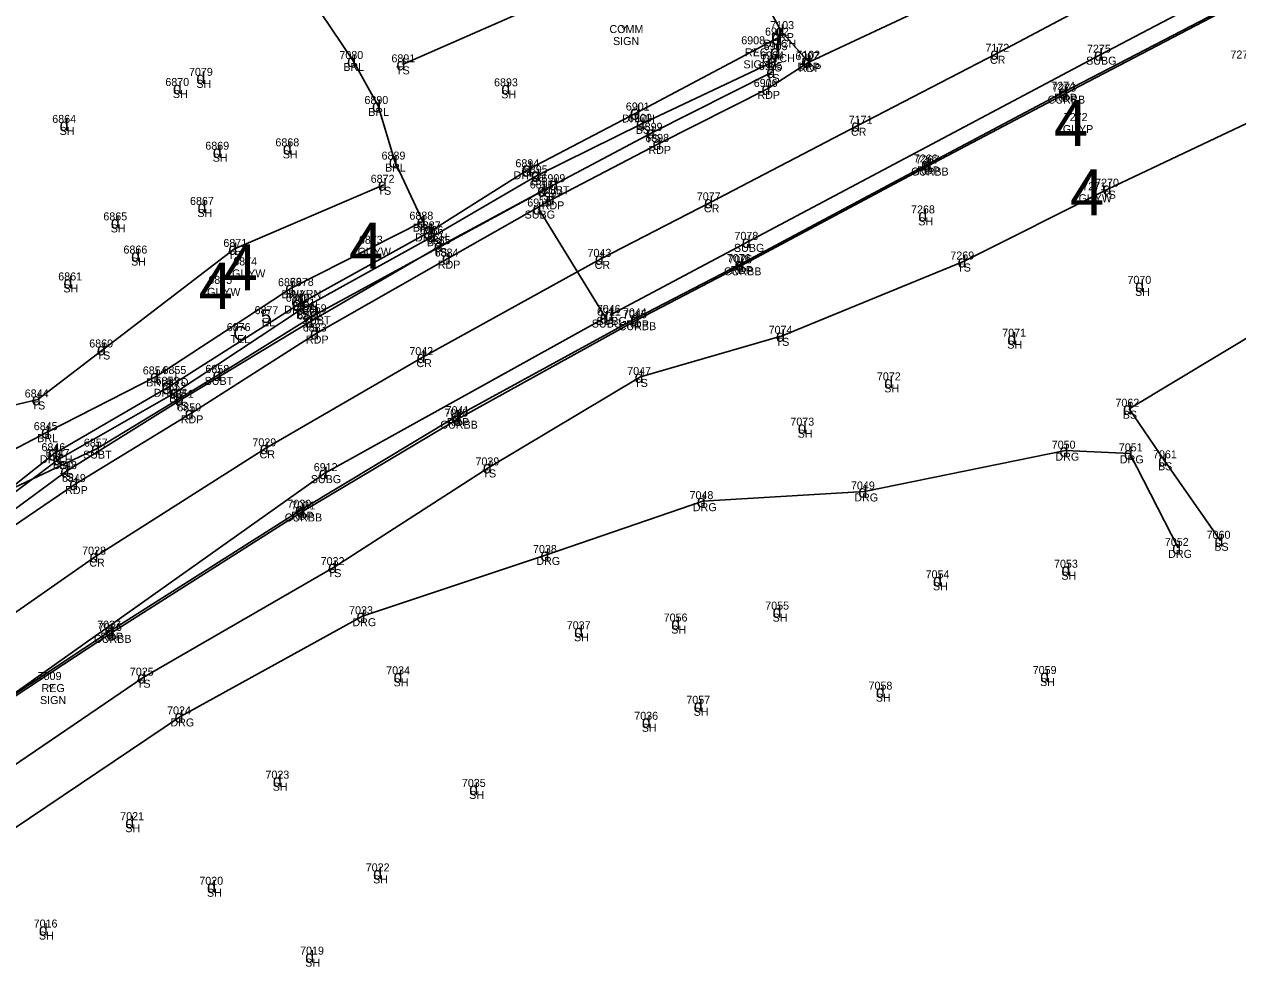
# Model space of a CAD drawing. Extents: x 69415 to 80913, y 7576 to 15059.
# Drawn here: x 75965.2 to 76268.3, y 14595.6 to 14831.1 of the extents above; entities that cross this region are included whole.
import ezdxf

# ---------------------------------------------------------------- set-up
doc = ezdxf.new("R2010")
doc.units = 0
for name, color, linetype in [('Level 11', 7, 'Continuous'), ('Level 14', 7, 'Continuous'), ('Level 15', 7, 'Continuous'), ('Level 16', 7, 'Continuous'), ('Level 43', 7, 'Continuous'), ('Level 46', 7, 'Continuous'), ('Level 47', 7, 'Continuous'), ('Level 48', 7, 'Continuous')]:
    doc.layers.add(name, color=color, linetype=linetype)

msp = doc.modelspace()

# ---------------------------------------------------------------- linework, layer by layer
at = {"layer": 'Level 11'}
for p, q in [((76154.31, 14829.39), (76136.8, 14861.42)), ((76161.2, 14821.64), (76193.23, 14836.62)), ((76225.01, 14814.22), (76263.35, 14834.12)), ((76225.27, 14813.76), (76263.48, 14833.67)), ((76160.81, 14821.97), (76154.31, 14829.39)), ((76150.86, 14814.95), (76161.2, 14821.64)), ((76123.63, 14801.21), (76150.86, 14814.95)), ((76190.77, 14796.06), (76225.01, 14814.22)), ((76191.17, 14795.79), (76225.27, 14813.76)), ((76096.96, 14787.35), (76123.63, 14801.21)), ((76144.12, 14771.17), (76190.77, 14796.06)), ((76144.39, 14770.86), (76191.17, 14795.79)), ((76071, 14772.55), (76096.96, 14787.35)), ((76038.07, 14753.82), (76071, 14772.55)), ((76118.06, 14757.63), (76144.12, 14771.17)), ((76118.1, 14757.16), (76144.39, 14770.86)), ((76073.21, 14733.18), (76118.06, 14757.63)), ((76073.54, 14732.55), (76118.1, 14757.16)), ((76006.79, 14733.88), (76038.07, 14753.82)), ((75977.91, 14716.2), (76006.79, 14733.88)), ((76034.33, 14709.8), (76073.21, 14733.18)), ((76034.66, 14709.37), (76073.54, 14732.55)), ((76175.05, 14714.36), (76225.3, 14724.56)), ((76225.3, 14724.56), (76241.41, 14723.88)), ((76241.41, 14723.88), (76253.46, 14700.27)), ((75943.06, 14692.5), (75977.91, 14716.2)), ((76134.72, 14711.94), (76175.05, 14714.36)), ((75986.73, 14679.57), (76034.33, 14709.8)), ((75987.01, 14679.03), (76034.66, 14709.37)), ((76095.62, 14698.49), (76134.72, 14711.94)), ((76049.67, 14683.19), (76095.62, 14698.49)), ((76004.2, 14658.15), (76049.67, 14683.19)), ((75959.86, 14661.73), (75986.73, 14679.57)), ((75960.03, 14661.27), (75987.01, 14679.03)), ((75957.08, 14626.44), (76004.2, 14658.15))]:
    msp.add_line(p, q, dxfattribs=at)
at = {"layer": 'Level 14'}
for p, q in [((76047.33, 14821.92), (76039.06, 14834.21)), ((76053.55, 14810.68), (76047.33, 14821.92)), ((76057.76, 14796.78), (76053.55, 14810.68)), ((76064.71, 14781.78), (76057.76, 14796.78)), ((76031.89, 14765.15), (76064.71, 14781.78)), ((75998.09, 14743.1), (76031.89, 14765.15)), ((75970.87, 14729.18), (75998.09, 14743.1)), ((75956.79, 14721.8), (75970.87, 14729.18))]:
    msp.add_line(p, q, dxfattribs=at)
at = {"layer": 'Level 15'}
for p, q in [((76233.93, 14823.5), (76283.75, 14849.55)), ((76145.94, 14776.73), (76233.93, 14823.5)), ((76038.07, 14758.64), (76097.78, 14791.13)), ((76093.67, 14785.05), (76110.42, 14757.81)), ((76111.6, 14758.47), (76145.94, 14776.73)), ((76013.74, 14743.48), (76038.07, 14758.64)), ((76110.42, 14757.81), (76040.24, 14718.94)), ((75983.38, 14725.07), (76013.74, 14743.48)), ((75939, 14704.27), (75983.38, 14725.07)), ((76040.24, 14718.94), (75894.51, 14615.51))]:
    msp.add_line(p, q, dxfattribs=at)
at = {"layer": 'Level 16'}
for p, q in [((76118.28, 14809.05), (76153.63, 14827.76)), ((76153.63, 14827.76), (76153.27, 14824.13)), ((76091.19, 14794.87), (76118.28, 14809.05)), ((76066.56, 14779.34), (76091.19, 14794.87)), ((76033.9, 14761.28), (76066.56, 14779.34)), ((76001.29, 14740.51), (76033.9, 14761.28)), ((75972.84, 14723.92), (76001.29, 14740.51)), ((75940.06, 14698.1), (75972.84, 14723.92))]:
    msp.add_line(p, q, dxfattribs=at)
at = {"layer": 'Level 48'}
for p, q in [((76207.99, 14823.72), (76255.2, 14848.77)), ((76059.65, 14821.08), (76091.22, 14834.9)), ((76119.5, 14806.22), (76152.42, 14821.81)), ((76173.27, 14805.74), (76207.99, 14823.72)), ((76121.99, 14803.98), (76152.06, 14819.15)), ((76093.3, 14793.34), (76119.5, 14806.22)), ((76236.05, 14790.02), (76276.32, 14809.08)), ((76094.82, 14789.57), (76121.99, 14803.98)), ((76136.53, 14786.6), (76173.27, 14805.74)), ((76017.66, 14774.96), (76055.03, 14790.99)), ((76067.31, 14778.15), (76093.3, 14793.34)), ((76069.02, 14775.67), (76094.82, 14789.57)), ((76199.86, 14771.82), (76236.05, 14790.02)), ((76109.22, 14772.48), (76136.53, 14786.6)), ((76034.65, 14760.06), (76067.31, 14778.15)), ((75984.85, 14749.84), (76017.66, 14774.96)), ((76036.72, 14756.83), (76069.02, 14775.67)), ((76064.71, 14747.93), (76109.22, 14772.48)), ((76154.48, 14753.25), (76199.86, 14771.82)), ((76002.94, 14739.13), (76034.65, 14760.06)), ((76004.3, 14737.26), (76036.72, 14756.83)), ((76241.17, 14735.04), (76277.14, 14756.61)), ((76119.14, 14742.98), (76154.48, 14753.25)), ((75968.6, 14737.35), (75984.85, 14749.84)), ((76025.51, 14725.14), (76064.71, 14747.93)), ((76081.24, 14720.37), (76119.14, 14742.98)), ((75958.62, 14735.02), (75968.6, 14737.35)), ((75973.84, 14722.46), (76002.94, 14739.13)), ((75975.69, 14719.45), (76004.3, 14737.26)), ((76249.98, 14722.15), (76241.17, 14735.04)), ((75982.97, 14698.08), (76025.51, 14725.14)), ((75940.46, 14697.45), (75973.84, 14722.46)), ((76264.04, 14702.04), (76249.98, 14722.15)), ((75941.78, 14694.45), (75975.69, 14719.45)), ((76042.57, 14695.46), (76081.24, 14720.37)), ((75950.46, 14675.4), (75982.97, 14698.08)), ((75994.9, 14667.84), (76042.57, 14695.46)), ((75954.77, 14640.61), (75994.9, 14667.84))]:
    msp.add_line(p, q, dxfattribs=at)

# ---------------------------------------------------------------- texts
at = {"layer": 'Level 15'}
for s, height, p in [('4', 11.5, (76222.38, 14800.66)), ('4', 11.5, (76226.44, 14783.38)), ('4', 11.5, (76046.32, 14770.01)), ('4', 11.5, (76014.95, 14764.59)), ('4', 11.5, (76008.72, 14759.99)), ('5', 3.4, (76024.31, 14756.46)), ('C', 3.5, (76017.37, 14752.17)), ('J', 2.26, (76001.89, 14742.08))]:
    msp.add_text(s, height=height, dxfattribs=at).set_placement(p)
at = {"layer": 'Level 43'}
for p in [(76114.25, 14829.05), (76146.84, 14823.24), (76033.98, 14762.89), (75971.11, 14664.39)]:
    msp.add_text('Y', height=1.7, dxfattribs=at).set_placement(p)
at = {"layer": 'Level 46'}
for s, p in [('COMM', (76111.37, 14828.9)), ('7103', (76151.54, 14829.89)), ('SIGN', (76112.26, 14825.9)), ('6908', (76144.3, 14826.09)), ('DITCH', (76149.87, 14825.26)), ('6902', (76150.24, 14828.26)), ('DRP', (76151.8, 14826.89)), ('7080', (76043.91, 14822.42)), ('REG', (76145.22, 14823.09)), ('6904', (76149.03, 14822.31)), ('6903', (76149.89, 14824.63)), ('7102', (76158.04, 14822.47)), ('7172', (76205.3, 14824.22)), ('7275', (76230.67, 14824)), ('7279', (76266.51, 14822.54)), ('BRL', (76044.88, 14819.42)), ('6891', (76056.91, 14821.58)), ('SIGN', (76144.84, 14820.09)), ('6905', (76148.68, 14819.65)), ('DITCH', (76149.51, 14821.63)), ('BS', (76150.86, 14819.31)), ('6907', (76157.82, 14822.14)), ('DRP', (76158.3, 14819.47)), ('CR', (76206.42, 14821.22)), ('SUBG', (76230.46, 14821)), ('7079', (76006.33, 14818.21)), ('TS', (76058.06, 14818.58)), ('TS', (76150.47, 14816.65)), ('RDP', (76158.69, 14819.14)), ('6870', (76000.43, 14815.67)), ('SH', (76008.16, 14815.21)), ('6893', (76082.54, 14815.59)), ('6906', (76147.42, 14815.45)), ('7274', (76221.75, 14814.72)), ('7273', (76222.01, 14814.26)), ('SH', (76002.31, 14812.67)), ('6890', (76050.16, 14811.18)), ('SH', (76084.34, 14812.59)), ('RDP', (76148.35, 14812.45)), ('CURBB', (76220.85, 14811.26)), ('RDP', (76222.5, 14811.72)), ('BRL', (76051.1, 14808.18)), ('6901', (76115.46, 14809.55)), ('6864', (75972.17, 14806.45)), ('DITCH', (76114.51, 14806.55)), ('6900', (76116.03, 14806.72)), ('6899', (76118.68, 14804.48)), ('7171', (76171.14, 14806.24)), ('7272', (76224.87, 14806.91)), ('SH', (75974.01, 14803.45)), ('BS', (76117.94, 14803.72)), ('6898', (76120.32, 14801.71)), ('TS', (76120.4, 14801.48)), ('CR', (76171.7, 14803.24)), ('GUYP', (76224.65, 14803.91)), ('6869', (76010.41, 14799.75)), ('6868', (76027.92, 14800.59)), ('RDP', (76121.12, 14798.71)), ('SH', (76012.26, 14796.75)), ('SH', (76029.76, 14797.59)), ('6889', (76054.44, 14797.28)), ('6894', (76087.88, 14795.37)), ('7266', (76187.4, 14796.56)), ('7267', (76187.86, 14796.29)), ('BRL', (76055.3, 14794.28)), ('DITCH', (76087.42, 14792.37)), ('6895', (76089.99, 14793.84)), ('CURBB', (76186.75, 14793.29)), ('RDP', (76188.25, 14793.56)), ('6872', (76051.72, 14791.49)), ('6896', (76091.46, 14790.07)), ('BS', (76091.74, 14790.84)), ('6909', (76094.39, 14791.63)), ('7271', (76229.5, 14789.63)), ('7270', (76232.71, 14790.52)), ('6867', (76006.59, 14785.95)), ('TS', (76053.44, 14788.49)), ('TS', (76093.23, 14787.07)), ('6897', (76093.65, 14787.85)), ('SUBT', (76094.28, 14788.63)), ('7077', (76133.19, 14787.1)), ('GUYW', (76228.58, 14786.63)), ('TS', (76234.46, 14787.52)), ('SH', (76008.43, 14782.95)), ('6910', (76090.84, 14785.55)), ('RDP', (76094.45, 14784.85)), ('CR', (76134.97, 14784.1)), ('7268', (76186.72, 14783.84)), ('6865', (75984.94, 14782.09)), ('6888', (76061.4, 14782.28)), ('6887', (76063.25, 14779.84)), ('SUBG', (76090.19, 14782.55)), ('SH', (76188.52, 14780.84)), ('SH', (75986.78, 14779.09)), ('BRL', (76062.25, 14779.28)), ('DITCH', (76062.79, 14776.84)), ('6886', (76063.95, 14778.65)), ('7078', (76142.6, 14777.23)), ('6866', (75989.96, 14773.8)), ('6871', (76014.92, 14775.46)), ('6873', (76048.77, 14776.26)), ('6885', (76065.72, 14776.17)), ('BS', (76065.75, 14775.65)), ('SUBG', (76142.47, 14774.23)), ('SH', (75991.86, 14770.8)), ('TS', (76016.07, 14772.46)), ('6874', (76017.39, 14770.84)), ('GUYW', (76048.47, 14773.26)), ('TS', (76067.43, 14773.17)), ('6884', (76067.7, 14773.05)), ('7043', (76105.89, 14772.98)), ('7076', (76140.72, 14771.67)), ('7075', (76141.05, 14771.36)), ('7269', (76196.54, 14772.32)), ('GUYW', (76017.09, 14767.84)), ('RDP', (76068.49, 14770.05)), ('CR', (76107.66, 14769.98)), ('CURBB', (76139.98, 14768.36)), ('RDP', (76141.61, 14768.67)), ('TS', (76198.27, 14769.32)), ('6861', (75973.67, 14767.09)), ('6875', (76011.16, 14766.24)), ('6879', (76028.57, 14765.65)), ('6878', (76031.53, 14765.74)), ('7070', (76240.78, 14766.24)), ('SH', (75974.95, 14764.09)), ('GUYW', (76010.86, 14763.24)), ('BRL', (76029.43, 14762.65)), ('6880', (76030.5, 14761.78)), ('WARN', (76031.22, 14762.74)), ('SH', (76242.69, 14763.24)), ('6877', (76022.7, 14758.66)), ('DITCH', (76030.13, 14758.78)), ('6881', (76031.91, 14760.56)), ('SIGN', (76031.99, 14759.74)), ('6859', (76034.76, 14759.14)), ('7046', (76108.2, 14758.97)), ('EL', (76024.55, 14755.66)), ('BS', (76033.1, 14757.56)), ('6882', (76033.41, 14757.33)), ('SUBT', (76034.57, 14756.14)), ('SUBG', (76108.12, 14755.97)), ('6911', (76108.25, 14758.31)), ('7044', (76114.73, 14758.13)), ('7045', (76114.77, 14757.66)), ('6876', (76015.76, 14754.42)), ('6883', (76034.76, 14754.32)), ('TS', (76035.13, 14754.33)), ('SUBG', (76106.95, 14755.31)), ('CURBB', (76113.69, 14754.66)), ('RDP', (76115.55, 14755.13)), ('7074', (76151.14, 14753.75)), ('7071', (76209.5, 14753.04)), ('6860', (75981.41, 14750.34)), ('TEL', (76016.68, 14751.42)), ('RDP', (76035.55, 14751.32)), ('TS', (76152.89, 14750.75)), ('SH', (76210.76, 14750.04)), ('TS', (75983.26, 14747.34)), ('7042', (76061.38, 14748.43)), ('6854', (75994.79, 14743.6)), ('6855', (75999.71, 14743.71)), ('6858', (76010.43, 14743.98)), ('CR', (76063.15, 14745.43)), ('7047', (76115.81, 14743.48)), ('BRL', (75995.64, 14740.6)), ('6853', (75997.99, 14741.01)), ('HYD', (76000.54, 14740.71)), ('SUBT', (76010.23, 14740.98)), ('TS', (76117.55, 14740.48)), ('7072', (76178.19, 14742.12)), ('6844', (75965.29, 14737.85)), ('DITCH', (75997.53, 14738.01)), ('6852', (75999.63, 14739.63)), ('6851', (76001.56, 14737.76)), ('SH', (76180.02, 14739.12)), ('TS', (75967.01, 14734.85)), ('BS', (76001.38, 14736.63)), ('TS', (76002.71, 14734.76)), ('6850', (76003.4, 14734.38)), ('7062', (76237.78, 14735.54)), ('RDP', (76004.28, 14731.38)), ('7040', (76070.12, 14733.05)), ('7041', (76070.44, 14733.68)), ('BS', (76239.61, 14732.54)), ('6845', (75967.56, 14729.68)), ('CURBB', (76069.12, 14730.05)), ('RDP', (76070.7, 14730.68)), ('7073', (76156.57, 14730.81)), ('BRL', (75968.41, 14726.68)), ('6857', (75980.07, 14725.57)), ('7029', (76022.17, 14725.64)), ('SH', (76158.4, 14727.81)), ('6846', (75969.48, 14724.42)), ('6847', (75970.53, 14722.96)), ('SUBT', (75979.87, 14722.57)), ('CR', (76023.95, 14722.64)), ('7050', (76221.87, 14725.06)), ('7051', (76238.63, 14724.38)), ('7061', (76247.16, 14722.65)), ('DITCH', (75969.08, 14721.42)), ('BS', (75972.28, 14719.96)), ('6848', (75972.38, 14719.95)), ('6912', (76037.5, 14719.44)), ('7039', (76077.9, 14720.87)), ('DRG', (76222.79, 14722.06)), ('DRG', (76238.89, 14721.38)), ('BS', (76248.42, 14719.65)), ('TS', (75974.1, 14716.95)), ('6849', (75974.6, 14716.7)), ('SUBG', (76036.76, 14716.44)), ('TS', (76079.65, 14717.87)), ('RDP', (75975.4, 14713.7)), ('7049', (76171.71, 14714.86)), ('7030', (76030.91, 14710.3)), ('7048', (76131.38, 14712.44)), ('DRG', (76172.54, 14711.86)), ('7031', (76031.89, 14709.87)), ('RDP', (76031.82, 14707.3)), ('DRG', (76132.21, 14709.44)), ('CURBB', (76030.24, 14706.87)), ('7060', (76260.57, 14702.54)), ('7028', (75979.63, 14698.58)), ('7038', (76092.28, 14698.99)), ('7052', (76250.12, 14700.77)), ('BS', (76262.49, 14699.54)), ('CR', (75981.41, 14695.58)), ('7032', (76039.23, 14695.96)), ('DRG', (76093.1, 14695.99)), ('7053', (76222.44, 14695.3)), ('DRG', (76250.95, 14697.77)), ('TS', (76040.98, 14692.96)), ('7054', (76190.36, 14692.66)), ('SH', (76224.27, 14692.3)), ('SH', (76192.19, 14689.66)), ('7033', (76046.33, 14683.69)), ('7055', (76150.29, 14684.84)), ('7027', (75983.39, 14680.07)), ('DRG', (76047.16, 14680.69)), ('7037', (76100.71, 14679.93)), ('7056', (76124.92, 14681.86)), ('SH', (76152.12, 14681.84)), ('7026', (75983.62, 14679.53)), ('RDP', (75984.22, 14677.07)), ('SH', (76102.53, 14676.93)), ('SH', (76126.8, 14678.86)), ('CURBB', (75982.6, 14676.53)), ('7025', (75991.56, 14668.34)), ('7034', (76055.6, 14668.66)), ('7059', (76217.12, 14668.75)), ('7009', (75968.53, 14667.24)), ('TS', (75993.31, 14665.34)), ('SH', (76057.43, 14665.66)), ('7058', (76176.1, 14664.85)), ('SH', (76218.95, 14665.75)), ('REG', (75969.49, 14664.24)), ('SH', (76177.92, 14661.85)), ('SIGN', (75969.11, 14661.24)), ('7024', (76000.86, 14658.65)), ('7057', (76130.58, 14661.31)), ('DRG', (76001.69, 14655.65)), ('7036', (76117.57, 14657.31)), ('SH', (76132.41, 14658.31)), ('SH', (76119.45, 14654.31)), ('7023', (76025.43, 14642.6)), ('7035', (76074.5, 14640.54)), ('SH', (76027.26, 14639.6)), ('SH', (76076.33, 14637.54)), ('7021', (75989.15, 14632.23)), ('SH', (75990.41, 14629.23)), ('7022', (76050.49, 14619.43)), ('7020', (76008.91, 14616.09)), ('SH', (76052.32, 14616.43)), ('SH', (76010.82, 14613.09)), ('7016', (75967.52, 14605.4)), ('SH', (75968.83, 14602.4)), ('7019', (76034.09, 14598.64)), ('SH', (76035.36, 14595.64))]:
    msp.add_text(s, height=2, dxfattribs=at).set_placement(p)
at = {"layer": 'Level 47'}
for height, p in [(3, (76152.81, 14827.89)), (3.7, (76151.78, 14825.91)), (3.7, (76151.42, 14822.28)), (3, (76206.49, 14822.22)), (3, (76232.43, 14822)), (3, (76045.83, 14820.42)), (3, (76058.15, 14819.58)), (3, (76150.92, 14820.31)), (3, (76159.31, 14820.47)), (3, (76159.7, 14820.14)), (3, (76008.17, 14816.21)), (3, (76150.56, 14817.65)), (3, (76002.33, 14813.67)), (3, (76084.35, 14813.59)), (3, (76149.36, 14813.45)), (3, (76223.51, 14812.72)), (3, (76223.77, 14812.26)), (3, (76052.05, 14809.18)), (3.7, (76116.43, 14807.2)), (3, (75974.02, 14804.45)), (3, (76118, 14804.72)), (3, (76171.77, 14804.24)), (3, (76120.49, 14802.48)), (3, (76012.27, 14797.75)), (3, (76029.77, 14798.59)), (3, (76122.13, 14799.71)), (3, (76056.26, 14795.28)), (3, (76189.27, 14794.56)), (3, (76189.67, 14794.29)), (3.7, (76089.34, 14793.02)), (3, (76091.8, 14791.84)), (3, (76053.53, 14789.49)), (3, (76093.32, 14788.07)), (3, (76096.28, 14789.63)), (3, (76234.55, 14788.52)), (3, (76095.46, 14785.85)), (3, (76135.03, 14785.1)), (3, (76008.45, 14783.95)), (3, (76092.17, 14783.55)), (3, (76188.53, 14781.84)), (3, (75986.79, 14780.09)), (3, (76063.21, 14780.28)), (3.7, (76064.71, 14777.49)), (3, (76065.81, 14776.65)), (3, (76016.16, 14773.46)), (3, (76067.52, 14774.17)), (3, (76144.44, 14775.23)), (3, (75991.87, 14771.8)), (3, (76069.5, 14771.05)), (3, (76107.72, 14770.98)), (3, (76142.62, 14769.67)), (3, (76198.36, 14770.32)), (3, (76142.89, 14769.36)), (3, (75974.96, 14765.09)), (3, (76030.39, 14763.65)), (3, (76242.7, 14764.24)), (3.7, (76032.05, 14759.43)), (3, (76033.15, 14758.56)), (3, (76035.22, 14755.33)), (3, (76036.57, 14757.14)), (3, (76108.92, 14756.31)), (3, (76110.1, 14756.97)), (3, (76116.56, 14756.13)), (3, (76116.6, 14755.66)), (3, (76036.57, 14752.32)), (3, (76152.98, 14751.75)), (3, (75983.35, 14748.34)), (3, (76210.77, 14751.04)), (3, (76063.21, 14746.43)), (3, (75996.59, 14741.6)), (3.7, (75999.44, 14738.66)), (3, (76012.24, 14741.98)), (3, (76117.64, 14741.48)), (3, (76180.03, 14740.12)), (3, (76001.44, 14737.63)), (3, (75967.1, 14735.85)), (3, (76002.8, 14735.76)), (3, (76239.67, 14733.54)), (3, (76005.29, 14732.38)), (3, (76071.71, 14731.68)), (3, (76072.04, 14731.05)), (3, (75969.37, 14727.68)), (3, (76158.41, 14728.81)), (3.7, (75970.99, 14722.07)), (3, (75981.88, 14723.57)), (3, (76024.01, 14723.64)), (3, (76223.8, 14723.06)), (3, (76239.91, 14722.38)), (3, (75972.34, 14720.96)), (3, (76079.74, 14718.87)), (3, (76248.48, 14720.65)), (3, (75974.19, 14717.95)), (3, (76038.74, 14717.44)), (3, (75976.41, 14714.7)), (3, (76173.55, 14712.86)), (3, (76133.22, 14710.44)), (3, (76032.83, 14708.3)), (3, (76033.16, 14707.87)), (3, (76262.54, 14700.54)), (3, (76094.12, 14696.99)), (3, (76251.96, 14698.77)), (3, (75981.47, 14696.58)), (3, (76041.07, 14693.96)), (3, (76224.28, 14693.3)), (3, (76192.2, 14690.66)), (3, (76048.17, 14681.69)), (3, (76152.13, 14682.84)), (3, (76126.81, 14679.86)), (3, (75985.23, 14678.07)), (3, (75985.51, 14677.53)), (3, (76102.55, 14677.93)), (3, (76057.44, 14666.66)), (3, (76218.97, 14666.75)), (3, (75993.4, 14666.34)), (3, (76177.94, 14662.85)), (3, (76132.42, 14659.31)), (3, (76002.7, 14656.65)), (3, (76119.46, 14655.31)), (3, (76027.27, 14640.6)), (3, (76076.34, 14638.54)), (3, (75990.42, 14630.23)), (3, (76052.33, 14617.43)), (3, (76010.83, 14614.09)), (3, (75968.84, 14603.4)), (3, (76035.37, 14596.64))]:
    msp.add_text('d', height=height, dxfattribs=at).set_placement(p)

doc.saveas('drawing.dxf')
